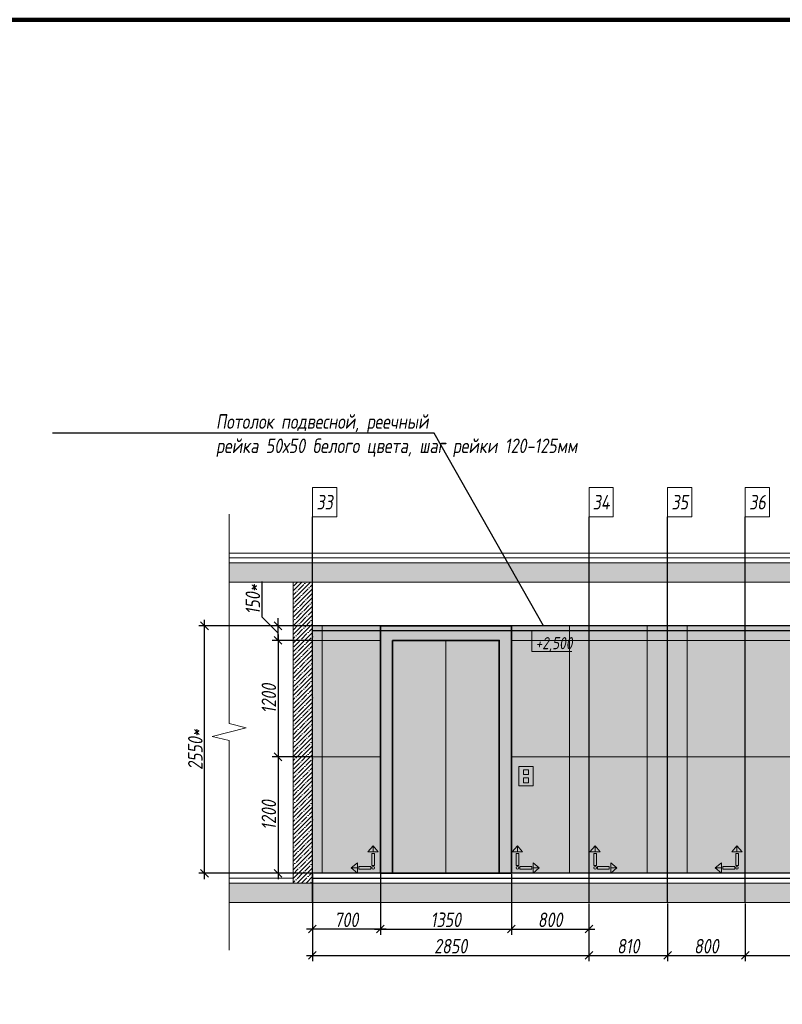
# Model space of a CAD drawing. Header units: millimetres. Extents: x -26894274 to 19789193, y -86687 to 22351.
# Tile 358 of 447: x 223821 to 231680, y 7214 to 17359. Entities that reach past the tile are written whole.
import ezdxf
from ezdxf import colors
from ezdxf.entities.mleader import LeaderData, LeaderLine
from ezdxf.math import Vec2, Vec3

# ---------------------------------------------------------------- set-up
doc = ezdxf.new("R2010")
doc.units = ezdxf.units.MM
doc.linetypes.add('DASHDOT', pattern=[25.4, 12.7, -6.35, 0, -6.35])
doc.layers.get('Defpoints').update_dxf_attribs({"color": 31})
for name, color, linetype, lineweight in [('A-DETL-GENF', 7, 'Continuous', 5), ('dim_pot', 183, 'Continuous', 9), ('Отделка стен', 253, 'Continuous', 0)]:
    doc.layers.add(name, color=color, linetype=linetype, lineweight=lineweight)
for name, color, linetype, lineweight, true_color in [('dim_obm', 7, 'Continuous', 9, 0x005700), ('dim_razv', 7, 'DASHDOT', 9, 0x285228), ('pol', 7, 'Continuous', 15, 0x55666d)]:
    doc.layers.add(name, color=color, linetype=linetype, lineweight=lineweight, true_color=true_color)
doc.styles.add('fl_iso paper', font='isocpeur.ttf', dxfattribs={"width": 0.8, "oblique": 10})
doc.styles.add('In tre', font='isocpeur.ttf', dxfattribs={"width": 0.8, "oblique": 10})
doc.dimstyles.new('In tre 1_50', dxfattribs={"dimtxt": 150, "dimasz": 80, "dimexe": 60, "dimexo": 10, "dimgap": 20, "dimtad": 1, "dimdec": 0, "dimrnd": 5, "dimzin": 0, "dimdsep": 46, "dimtxsty": 'fl_iso paper', "dimblk": 'OBLIQUE', "dimcen": 0, "dimdle": 60, "dimadec": 0, "dimazin": 0, "dimtfac": 1, "dimtdec": 0, "dimtofl": 0, "dimtmove": 1, "dimatfit": 1, "dimfxl": 40, "dimtolj": 1, "dimtzin": 0, "dimarcsym": 1})

# ---------------------------------------------------------------- blocks, each defined once
blk = doc.blocks.new('*U38')
at = {"color": 0, "linetype": 'ByBlock', "lineweight": -2}
for p, q in [((0, 0), (-6, 0)), ((80.34, 0), (0, 0)), ((167.69, 0), (87.34, 0)), ((167.69, 0), (173.69, 0))]:
    blk.add_line(p, q, dxfattribs=at)
blk.add_lwpolyline([(87.34, 0), (85.59, -7), (82.09, 7), (80.34, 0)], dxfattribs=at)
blk = doc.blocks.new('_Oblique')
at = {"color": 0, "linetype": 'ByBlock', "lineweight": -2}
blk.add_line((-0.5, -0.5), (0.5, 0.5), dxfattribs=at)
blk = doc.blocks.new('*D190')
at = {"layer": 'Defpoints', "color": 0, "linetype": 'ByBlock', "transparency": 16777216}
for p in [(226838, 8264), (229688, 8264), (229688, 7718)]:
    blk.add_point(p, dxfattribs=at)
at = {"layer": 'dim_razv', "color": 0, "linetype": 'ByBlock', "lineweight": -2, "transparency": 16777216}
for p, q in [((226838, 8254), (226838, 7658)), ((229688, 8254), (229688, 7658)), ((226778, 7718), (229748, 7718))]:
    blk.add_line(p, q, dxfattribs=at)
at = {"layer": 'dim_razv', "color": 0, "linetype": 'ByBlock', "lineweight": -2, "transparency": 16777216, "xscale": 80, "yscale": 80, "zscale": 80, "rotation": 180}
blk.add_blockref('_Oblique', (226838, 7718), dxfattribs=at)
at = {"layer": 'dim_razv', "color": 0, "linetype": 'ByBlock', "lineweight": -2, "transparency": 16777216, "xscale": 80, "yscale": 80, "zscale": 80}
blk.add_blockref('_Oblique', (229688, 7718), dxfattribs=at)
at = {"layer": 'dim_razv', "color": 0, "linetype": 'ByBlock', "transparency": 16777216, "insert": (228263, 7813), "char_height": 150, "attachment_point": 5, "style": 'fl_iso paper'}
blk.add_mtext('\\A1;2850', dxfattribs=at)
blk = doc.blocks.new('*D191')
at = {"layer": 'Defpoints', "color": 0, "linetype": 'ByBlock', "transparency": 16777216}
for p in [(229688, 8264), (230498, 8264), (230498, 7718)]:
    blk.add_point(p, dxfattribs=at)
at = {"layer": 'dim_razv', "color": 0, "linetype": 'ByBlock', "lineweight": -2, "transparency": 16777216}
for p, q in [((229688, 8254), (229688, 7658)), ((230498, 8254), (230498, 7658)), ((229628, 7718), (230558, 7718))]:
    blk.add_line(p, q, dxfattribs=at)
at = {"layer": 'dim_razv', "color": 0, "linetype": 'ByBlock', "lineweight": -2, "transparency": 16777216, "xscale": 80, "yscale": 80, "zscale": 80, "rotation": 180}
blk.add_blockref('_Oblique', (229688, 7718), dxfattribs=at)
at = {"layer": 'dim_razv', "color": 0, "linetype": 'ByBlock', "lineweight": -2, "transparency": 16777216, "xscale": 80, "yscale": 80, "zscale": 80}
blk.add_blockref('_Oblique', (230498, 7718), dxfattribs=at)
at = {"layer": 'dim_razv', "color": 0, "linetype": 'ByBlock', "transparency": 16777216, "insert": (230093, 7813), "char_height": 150, "attachment_point": 5, "style": 'fl_iso paper'}
blk.add_mtext('\\A1;810', dxfattribs=at)
blk = doc.blocks.new('*D192')
at = {"layer": 'Defpoints', "color": 0, "linetype": 'ByBlock', "transparency": 16777216}
for p in [(230498, 8264), (231298, 8264), (231298, 7718)]:
    blk.add_point(p, dxfattribs=at)
at = {"layer": 'dim_razv', "color": 0, "linetype": 'ByBlock', "lineweight": -2, "transparency": 16777216}
for p, q in [((230498, 8254), (230498, 7658)), ((231298, 8254), (231298, 7658)), ((230438, 7718), (231358, 7718))]:
    blk.add_line(p, q, dxfattribs=at)
at = {"layer": 'dim_razv', "color": 0, "linetype": 'ByBlock', "lineweight": -2, "transparency": 16777216, "xscale": 80, "yscale": 80, "zscale": 80, "rotation": 180}
blk.add_blockref('_Oblique', (230498, 7718), dxfattribs=at)
at = {"layer": 'dim_razv', "color": 0, "linetype": 'ByBlock', "lineweight": -2, "transparency": 16777216, "xscale": 80, "yscale": 80, "zscale": 80}
blk.add_blockref('_Oblique', (231298, 7718), dxfattribs=at)
at = {"layer": 'dim_razv', "color": 0, "linetype": 'ByBlock', "transparency": 16777216, "insert": (230898, 7813), "char_height": 150, "attachment_point": 5, "style": 'fl_iso paper'}
blk.add_mtext('\\A1;800', dxfattribs=at)
blk = doc.blocks.new('*D193')
at = {"layer": 'Defpoints', "color": 0, "linetype": 'ByBlock', "transparency": 16777216}
for p in [(231298, 8264), (232498, 8264), (232498, 7718)]:
    blk.add_point(p, dxfattribs=at)
at = {"layer": 'dim_razv', "color": 0, "linetype": 'ByBlock', "lineweight": -2, "transparency": 16777216}
for p, q in [((231298, 8254), (231298, 7658)), ((232498, 8254), (232498, 7658)), ((231238, 7718), (232558, 7718))]:
    blk.add_line(p, q, dxfattribs=at)
at = {"layer": 'dim_razv', "color": 0, "linetype": 'ByBlock', "lineweight": -2, "transparency": 16777216, "xscale": 80, "yscale": 80, "zscale": 80, "rotation": 180}
blk.add_blockref('_Oblique', (231298, 7718), dxfattribs=at)
at = {"layer": 'dim_razv', "color": 0, "linetype": 'ByBlock', "lineweight": -2, "transparency": 16777216, "xscale": 80, "yscale": 80, "zscale": 80}
blk.add_blockref('_Oblique', (232498, 7718), dxfattribs=at)
at = {"layer": 'dim_razv', "color": 0, "linetype": 'ByBlock', "transparency": 16777216, "insert": (231898, 7813), "char_height": 150, "attachment_point": 5, "style": 'fl_iso paper'}
blk.add_mtext('\\A1;1200', dxfattribs=at)
blk = doc.blocks.new('1')
at = {"layer": 'pol', "linetype": 'ByBlock'}
h = blk.add_hatch(color=1, dxfattribs=at)
h.paths.add_polyline_path([(35776, 73135), (35803, 73135), (35803, 73259), (35776, 73259)])
h.paths.add_polyline_path([(35790, 73275), (35843, 73275), (35790, 73338)])
h.paths.add_polyline_path([(35790, 73275), (35736, 73275), (35790, 73338)])
edge = h.paths.add_edge_path()
edge.add_arc((35790, 73111), 13.4, 0, 360)
h = blk.add_hatch(color=1, dxfattribs=at)
h.paths.add_polyline_path([(35813, 73097), (35813, 73124), (35937, 73124), (35937, 73097)])
h.paths.add_polyline_path([(35952, 73111), (35952, 73164), (36016, 73111)])
h.paths.add_polyline_path([(35952, 73111), (35952, 73057), (36016, 73111)])
at = {"layer": 'pol', "color": 1, "linetype": 'ByBlock'}
for points in [[(35790, 73275), (35736, 73275), (35790, 73338), (35790, 73275)], [(35790, 73275), (35843, 73275), (35790, 73338), (35790, 73275)], [(35952, 73111), (35952, 73164), (36016, 73111), (35952, 73111)], [(35952, 73111), (35952, 73057), (36016, 73111), (35952, 73111)]]:
    blk.add_lwpolyline(points, dxfattribs=at)
for points in [[(35776, 73135), (35803, 73135), (35803, 73259), (35776, 73259)], [(35813, 73097), (35813, 73124), (35937, 73124), (35937, 73097)]]:
    blk.add_lwpolyline(points, close=True, dxfattribs=at)
blk.add_circle((35790, 73111), 13.4, dxfattribs=at)
blk = doc.blocks.new('*D220')
at = {"layer": 'Defpoints', "color": 0, "linetype": 'ByBlock', "transparency": 16777216}
for p in [(227538, 8564), (228888, 8564), (228888, 7990)]:
    blk.add_point(p, dxfattribs=at)
at = {"layer": 'dim_razv', "color": 0, "linetype": 'ByBlock', "lineweight": -2, "transparency": 16777216}
for p, q in [((227538, 8554), (227538, 7930)), ((228888, 8554), (228888, 7930)), ((227478, 7990), (228948, 7990))]:
    blk.add_line(p, q, dxfattribs=at)
at = {"layer": 'dim_razv', "color": 0, "linetype": 'ByBlock', "lineweight": -2, "transparency": 16777216, "xscale": 80, "yscale": 80, "zscale": 80, "rotation": 180}
blk.add_blockref('_Oblique', (227538, 7990), dxfattribs=at)
at = {"layer": 'dim_razv', "color": 0, "linetype": 'ByBlock', "lineweight": -2, "transparency": 16777216, "xscale": 80, "yscale": 80, "zscale": 80}
blk.add_blockref('_Oblique', (228888, 7990), dxfattribs=at)
at = {"layer": 'dim_razv', "color": 0, "linetype": 'ByBlock', "transparency": 16777216, "insert": (228213, 8085), "char_height": 150, "attachment_point": 5, "style": 'fl_iso paper'}
blk.add_mtext('\\A1;1350', dxfattribs=at)
blk = doc.blocks.new('*D221')
at = {"layer": 'Defpoints', "color": 0, "linetype": 'ByBlock', "transparency": 16777216}
for p in [(226838, 8564), (227538, 8564), (226838, 7990)]:
    blk.add_point(p, dxfattribs=at)
at = {"layer": 'dim_razv', "color": 0, "linetype": 'ByBlock', "lineweight": -2, "transparency": 16777216}
for p, q in [((226838, 8554), (226838, 7930)), ((227538, 8554), (227538, 7930)), ((227598, 7990), (226778, 7990))]:
    blk.add_line(p, q, dxfattribs=at)
at = {"layer": 'dim_razv', "color": 0, "linetype": 'ByBlock', "lineweight": -2, "transparency": 16777216, "xscale": 80, "yscale": 80, "zscale": 80, "rotation": 180}
blk.add_blockref('_Oblique', (226838, 7990), dxfattribs=at)
at = {"layer": 'dim_razv', "color": 0, "linetype": 'ByBlock', "lineweight": -2, "transparency": 16777216, "xscale": 80, "yscale": 80, "zscale": 80}
blk.add_blockref('_Oblique', (227538, 7990), dxfattribs=at)
at = {"layer": 'dim_razv', "color": 0, "linetype": 'ByBlock', "transparency": 16777216, "insert": (227188, 8085), "char_height": 150, "attachment_point": 5, "style": 'fl_iso paper'}
blk.add_mtext('\\A1;700', dxfattribs=at)
blk = doc.blocks.new('*D222')
at = {"layer": 'Defpoints', "color": 0, "linetype": 'ByBlock', "transparency": 16777216}
for p in [(228888, 8564), (229688, 8264), (229688, 7990)]:
    blk.add_point(p, dxfattribs=at)
at = {"layer": 'dim_razv', "color": 0, "linetype": 'ByBlock', "lineweight": -2, "transparency": 16777216}
for p, q in [((228888, 8554), (228888, 7930)), ((229688, 8254), (229688, 7930)), ((228828, 7990), (229748, 7990))]:
    blk.add_line(p, q, dxfattribs=at)
at = {"layer": 'dim_razv', "color": 0, "linetype": 'ByBlock', "lineweight": -2, "transparency": 16777216, "xscale": 80, "yscale": 80, "zscale": 80, "rotation": 180}
blk.add_blockref('_Oblique', (228888, 7990), dxfattribs=at)
at = {"layer": 'dim_razv', "color": 0, "linetype": 'ByBlock', "lineweight": -2, "transparency": 16777216, "xscale": 80, "yscale": 80, "zscale": 80}
blk.add_blockref('_Oblique', (229688, 7990), dxfattribs=at)
at = {"layer": 'dim_razv', "color": 0, "linetype": 'ByBlock', "transparency": 16777216, "insert": (229288, 8085), "char_height": 150, "attachment_point": 5, "style": 'fl_iso paper'}
blk.add_mtext('\\A1;800', dxfattribs=at)
blk = doc.blocks.new('*D230')
at = {"layer": 'Defpoints', "color": 0, "linetype": 'ByBlock', "transparency": 16777216}
for p in [(226838, 10964), (226484, 9764), (226838, 9764)]:
    blk.add_point(p, dxfattribs=at)
at = {"layer": 'dim_razv', "color": 0, "linetype": 'ByBlock', "lineweight": -2, "transparency": 16777216}
for p, q in [((226828, 10964), (226424, 10964)), ((226484, 11024), (226484, 9704)), ((226828, 9764), (226424, 9764))]:
    blk.add_line(p, q, dxfattribs=at)
at = {"layer": 'dim_razv', "color": 0, "linetype": 'ByBlock', "lineweight": -2, "transparency": 16777216, "xscale": 80, "yscale": 80, "zscale": 80}
for p, rotation in [((226484, 10964), 90), ((226484, 9764), 270)]:
    blk.add_blockref('_Oblique', p, dxfattribs=dict(at, rotation=rotation))
at = {"layer": 'dim_razv', "color": 0, "linetype": 'ByBlock', "transparency": 16777216, "insert": (226389, 10364), "char_height": 150, "attachment_point": 5, "rotation": 90, "style": 'fl_iso paper'}
blk.add_mtext('\\A1;1200', dxfattribs=at)
blk = doc.blocks.new('*D231')
at = {"layer": 'Defpoints', "color": 0, "linetype": 'ByBlock', "transparency": 16777216}
for p in [(226838, 9764), (226484, 8564), (226838, 8564)]:
    blk.add_point(p, dxfattribs=at)
at = {"layer": 'dim_razv', "color": 0, "linetype": 'ByBlock', "lineweight": -2, "transparency": 16777216}
for p, q in [((226828, 9764), (226424, 9764)), ((226484, 9824), (226484, 8504)), ((226828, 8564), (226424, 8564))]:
    blk.add_line(p, q, dxfattribs=at)
at = {"layer": 'dim_razv', "color": 0, "linetype": 'ByBlock', "lineweight": -2, "transparency": 16777216, "xscale": 80, "yscale": 80, "zscale": 80}
for p, rotation in [((226484, 9764), 90), ((226484, 8564), 270)]:
    blk.add_blockref('_Oblique', p, dxfattribs=dict(at, rotation=rotation))
at = {"layer": 'dim_razv', "color": 0, "linetype": 'ByBlock', "transparency": 16777216, "insert": (226389, 9164), "char_height": 150, "attachment_point": 5, "rotation": 90, "style": 'fl_iso paper'}
blk.add_mtext('\\A1;1200', dxfattribs=at)
blk = doc.blocks.new('*D232')
at = {"layer": 'Defpoints', "color": 0, "linetype": 'ByBlock', "transparency": 16777216}
for p in [(225726, 11114), (226838, 11114), (226626, 8564)]:
    blk.add_point(p, dxfattribs=at)
at = {"layer": 'dim_razv', "color": 0, "linetype": 'ByBlock', "lineweight": -2, "transparency": 16777216}
for p, q in [((225726, 8504), (225726, 11174)), ((226828, 11114), (225666, 11114)), ((226616, 8564), (225666, 8564))]:
    blk.add_line(p, q, dxfattribs=at)
at = {"layer": 'dim_razv', "color": 0, "linetype": 'ByBlock', "lineweight": -2, "transparency": 16777216, "xscale": 80, "yscale": 80, "zscale": 80}
for p, rotation in [((225726, 11114), 90), ((225726, 8564), 270)]:
    blk.add_blockref('_Oblique', p, dxfattribs=dict(at, rotation=rotation))
at = {"layer": 'dim_razv', "color": 0, "linetype": 'ByBlock', "transparency": 16777216, "insert": (225631, 9839), "char_height": 150, "attachment_point": 5, "rotation": 90, "style": 'fl_iso paper'}
blk.add_mtext('\\A1;2550*', dxfattribs=at)
blk = doc.blocks.new('*D233')
at = {"layer": 'Defpoints', "color": 0, "linetype": 'ByBlock', "transparency": 16777216}
for p in [(226484, 11114), (226838, 11114), (226828, 10964)]:
    blk.add_point(p, dxfattribs=at)
at = {"layer": 'dim_razv', "color": 0, "linetype": 'ByBlock', "lineweight": -2, "transparency": 16777216}
for p, q in [((226319, 11204), (226319, 11569)), ((226484, 11039), (226319, 11204)), ((226484, 11114), (226484, 11194)), ((226828, 11114), (226424, 11114)), ((226484, 10964), (226484, 11114)), ((226818, 10964), (226424, 10964)), ((226484, 10964), (226484, 10884))]:
    blk.add_line(p, q, dxfattribs=at)
at = {"layer": 'dim_razv', "color": 0, "linetype": 'ByBlock', "lineweight": -2, "transparency": 16777216, "xscale": 80, "yscale": 80, "zscale": 80}
for p, rotation in [((226484, 11114), 270), ((226484, 10964), 90)]:
    blk.add_blockref('_Oblique', p, dxfattribs=dict(at, rotation=rotation))
at = {"layer": 'dim_razv', "color": 0, "linetype": 'ByBlock', "transparency": 16777216, "insert": (226224, 11386), "char_height": 150, "attachment_point": 5, "rotation": 90, "style": 'fl_iso paper'}
blk.add_mtext('\\A1;150*', dxfattribs=at)

msp = doc.modelspace()

# ---------------------------------------------------------------- hatches: boundary and pattern name
at = {"lineweight": 13, "true_color": 0xb5b5b5}
h = msp.add_hatch(color=253, dxfattribs=at)
h.dxf.hatch_style = 1
h.paths.add_polyline_path([(227538.5, 11114), (228888.5, 11114), (228888.5, 8564), (227538.5, 8564)])
h.paths.add_polyline_path([(228963.5, 9664), (229113.5, 9664), (229113.5, 9464), (228963.5, 9464)])
at = {"layer": 'A-DETL-GENF'}
h = msp.add_hatch(dxfattribs=at)
h.set_pattern_fill('ANSI35', color=256, scale=20, style=0)
h.set_pattern_definition([(45, (105905.72, 722.8), (-89.80256, 89.80256), []), (45, (105995.52, 722.8), (-89.80256, 89.80256), [158.75, -31.75, 0, -31.75])])
h.paths.add_polyline_path([(237558.7, 11564), (237558.7, 11764), (225979.9, 11764), (225979.9, 11564)])
h.paths.add_polyline_path([(225979.9, 8464), (225979.9, 8264), (237558.7, 8264), (237558.7, 8464)])
h = msp.add_hatch(dxfattribs=at)
h.set_pattern_fill('ANSI35', color=256, scale=10, style=0)
h.set_pattern_definition([(45, (73432.46, 13356.9), (-44.90128, 44.90128), []), (45, (73477.36, 13356.9), (-44.90128, 44.90128), [79.375, -15.875, 0, -15.875])])
h.paths.add_polyline_path([(226638.5, 11564), (226838.5, 11564), (226838.5, 8464), (226638.5, 8464)])
at = {"layer": 'dim_obm'}
msp.add_hatch(color=256, dxfattribs=at).paths.add_polyline_path([(229167.3, 10996), (229099.3, 11064), (229031.2, 10996), (229042.8, 10984.4), (229099.3, 11040.9), (229155.8, 10984.4)], flags=0)
at = {"layer": 'dim_razv', "true_color": 0xeceae4, "transparency": 33554687}
h = msp.add_hatch(dxfattribs=at)
h.set_pattern_fill('AR-SAND', color=254, scale=3, angle=315)
h.paths.add_polyline_path([(226838.5, 11114), (227538.5, 11114), (227538.5, 8564), (226838.5, 8564)])
h.paths.add_polyline_path([(228888.5, 8564), (228888.5, 11114), (236658.5, 11114), (236658.5, 8564), (234648.5, 8564), (234648.5, 10764), (233198.5, 10764), (233198.5, 8564)])
h.paths.add_polyline_path([(228963.5, 9664), (229113.5, 9664), (229113.5, 9464), (228963.5, 9464)], flags=16)

# ---------------------------------------------------------------- linework, layer by layer
at = {"lineweight": 30}
for points in [[(226838.5, 8264), (226838.5, 12237.6)], [(229688.5, 8264), (229688.5, 12237.6)], [(230498.5, 8264), (230498.5, 12237.6)], [(231298.5, 8264), (231298.5, 12237.6)], [(236658.5, 11114), (226838.5, 11114)], [(226838.5, 11064), (236658.5, 11064)], [(236658.5, 8564), (226838.5, 8564)], [(226838.5, 8514), (236658.5, 8514)]]:
    msp.add_lwpolyline(points, dxfattribs=at)
at = {"lineweight": 13}
for points in [[(237558.7, 11864), (225979.9, 11864), (225979.9, 11814), (237558.7, 11814)], [(237558.7, 11764), (225979.9, 11764), (225979.9, 11814), (237558.7, 11814)], [(237558.7, 11764), (225979.9, 11764), (225979.9, 11564), (237558.7, 11564)], [(228213.5, 10964), (228213.5, 8564)], [(226638.5, 8564), (225979.9, 8564), (225979.9, 8514), (226638.5, 8514)], [(237558.7, 8464), (225979.9, 8464), (225979.9, 8514), (226638.5, 8514)], [(237558.7, 8464), (225979.9, 8464), (225979.9, 8264), (237558.7, 8264)], [(226838.5, 8514), (236658.5, 8514)]]:
    msp.add_lwpolyline(points, dxfattribs=at)
for points in [[(226838.5, 8464), (226638.5, 8464), (226638.5, 11564), (226838.5, 11564)], [(226638.5, 11564), (226838.5, 11564), (226838.5, 8464), (226638.5, 8464)], [(226838.5, 11114), (227538.5, 11114), (227538.5, 8564), (226838.5, 8564)], [(228888.5, 8564), (228888.5, 11114), (236658.5, 11114), (236658.5, 8564), (234648.5, 8564), (234648.5, 10764), (233198.5, 10764), (233198.5, 8564)], [(228963.5, 9664), (229113.5, 9664), (229113.5, 9464), (228963.5, 9464)], [(229013.5, 9631.1), (229063.5, 9631.1), (229063.5, 9581.1), (229013.5, 9581.1)], [(229013.5, 9496.9), (229063.5, 9496.9), (229063.5, 9546.9), (229013.5, 9546.9)]]:
    msp.add_lwpolyline(points, close=True, dxfattribs=at)
at = {"lineweight": 35}
for points in [[(227538.5, 11114), (228888.5, 11114), (228888.5, 8564), (227538.5, 8564)], [(227663.5, 10964), (228763.5, 10964), (228763.5, 8564), (227663.5, 8564)]]:
    msp.add_lwpolyline(points, close=True, dxfattribs=at)
at = {"layer": 'Defpoints', "color": 1, "lineweight": 100}
msp.add_lwpolyline([(145825.4, -10016.5), (315237.4, -10016.5), (315237.4, 17359), (145825.4, 17359)], close=True, dxfattribs=at)
at = {"layer": 'dim_obm'}
msp.add_lwpolyline([(229099.3, 11064), (229099.3, 10984), (229099.3, 10848.5), (229510.2, 10848.5)], dxfattribs=at)
at = {"layer": 'dim_pot', "color": 10, "lineweight": 0}
for points in [[(226838.5, 12537.6), (227088.5, 12537.6), (227088.5, 12237.6), (226838.5, 12237.6)], [(229688.5, 12537.6), (229938.5, 12537.6), (229938.5, 12237.6), (229688.5, 12237.6)], [(230498.5, 12537.6), (230748.5, 12537.6), (230748.5, 12237.6), (230498.5, 12237.6)], [(231298.5, 12537.6), (231548.5, 12537.6), (231548.5, 12237.6), (231298.5, 12237.6)]]:
    msp.add_lwpolyline(points, close=True, dxfattribs=at)
at = {"layer": 'Отделка стен', "transparency": 33554687}
for points in [[(226838.5, 11114), (226838.5, 10964), (226938.5, 10964), (226938.5, 11114)], [(226938.5, 11114), (226938.5, 10964), (227538.5, 10964), (227538.5, 11114)], [(228888.5, 11114), (228888.5, 10964), (229488.5, 10964), (229488.5, 11114)], [(229488.5, 11114), (229488.5, 10964), (229688.5, 10964), (229688.5, 11114)], [(229688.5, 11114), (229688.5, 10964), (230288.5, 10964), (230288.5, 11114)], [(230288.5, 11114), (230288.5, 10964), (230698.5, 10964), (230698.5, 11114)], [(230698.5, 11114), (230698.5, 10964), (231298.5, 10964), (231298.5, 11114)], [(231298.5, 11114), (231298.5, 10964), (231898.5, 10964), (231898.5, 11114)], [(226838.5, 10964), (226838.5, 9764), (226938.5, 9764), (226938.5, 10964)], [(226938.5, 10964), (226938.5, 9764), (227538.5, 9764), (227538.5, 10964)], [(228888.5, 10964), (228888.5, 9764), (229488.5, 9764), (229488.5, 10964)], [(229488.5, 10964), (229488.5, 9764), (229688.5, 9764), (229688.5, 10964)], [(229688.5, 10964), (229688.5, 9764), (230288.5, 9764), (230288.5, 10964)], [(230288.5, 10964), (230288.5, 9764), (230698.5, 9764), (230698.5, 10964)], [(230698.5, 10964), (230698.5, 9764), (231298.5, 9764), (231298.5, 10964)], [(231298.5, 10964), (231298.5, 9764), (231898.5, 9764), (231898.5, 10964)], [(226838.5, 9764), (226838.5, 8564), (226938.5, 8564), (226938.5, 9764)], [(226938.5, 9764), (226938.5, 8564), (227538.5, 8564), (227538.5, 9764)], [(228888.5, 9764), (228888.5, 8564), (229488.5, 8564), (229488.5, 9764)], [(229488.5, 9764), (229488.5, 8564), (229688.5, 8564), (229688.5, 9764)], [(229688.5, 9764), (229688.5, 8564), (230288.5, 8564), (230288.5, 9764)], [(230288.5, 9764), (230288.5, 8564), (230698.5, 8564), (230698.5, 9764)], [(230698.5, 9764), (230698.5, 8564), (231298.5, 8564), (231298.5, 9764)], [(231298.5, 9764), (231298.5, 8564), (231898.5, 8564), (231898.5, 9764)]]:
    msp.add_lwpolyline(points, close=True, dxfattribs=at)

# ---------------------------------------------------------------- block references
at = {"lineweight": 13, "xscale": 25, "yscale": 25, "zscale": 25, "rotation": 270}
msp.add_blockref('*U38', (225979.9, 12114.3), dxfattribs=at)
at = {"linetype": 'ByBlock', "yscale": 0.9938708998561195, "zscale": 0.9938708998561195}
for p, xscale in [((263033.8, -64042.3), -0.9938708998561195), ((193380.8, -64042.3), 0.9938708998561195), ((194180.8, -64042.3), 0.9938708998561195), ((266783.7, -64042.3), -0.9938708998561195)]:
    msp.add_blockref('1', p, dxfattribs=dict(at, xscale=xscale))

# ---------------------------------------------------------------- texts
at = {"layer": 'dim_obm', "insert": (229137.7, 10997.7), "char_height": 125, "attachment_point": 1, "line_spacing_factor": 0.666667, "style": 'fl_iso paper'}
msp.add_mtext('+2,500', dxfattribs=at)
at = {"layer": 'dim_pot', "color": 10, "lineweight": 0, "char_height": 150, "attachment_point": 5, "style": 'fl_iso paper'}
for s, insert in [('33', (226963.5, 12387.6)), ('34', (229813.5, 12387.6)), ('35', (230623.5, 12387.6)), ('36', (231423.5, 12387.6))]:
    msp.add_mtext_dynamic_manual_height_columns(s, width=190.261, gutter_width=1350, heights=[0], dxfattribs=dict(at, insert=insert))

# ---------------------------------------------------------------- dimensions: what is measured, and where the dimension line sits
at = {"layer": 'dim_razv', "linetype": 'ByBlock'}
dim = msp.add_linear_dim(base=(226484.4, 11114), p1=(226828.5, 10964), p2=(226838.5, 11114), angle=90, text='<>*', dimstyle='In tre 1_50', dxfattribs=at)
dim.commit()
dim.dimension.update_dxf_attribs({"geometry": '*D233', "text_midpoint": (226319.4, 11223.7), "dimtype": 160})
dim = msp.add_linear_dim(base=(225725.6, 11114), p1=(226626.4, 8564), p2=(226838.5, 11114), angle=90, text='<>*', dimstyle='In tre 1_50', dxfattribs=at)
dim.commit()
dim.dimension.update_dxf_attribs({"geometry": '*D232', "text_midpoint": (225630.6, 9839)})
for base, p1, p2, picture, middle in [((226484.4, 9764), (226838.5, 10964), (226838.5, 9764), '*D230', (226389.4, 10364)), ((226484.4, 8564), (226838.5, 9764), (226838.5, 8564), '*D231', (226389.4, 9164))]:
    dim = msp.add_linear_dim(base=base, p1=p1, p2=p2, angle=90, dimstyle='In tre 1_50', dxfattribs=at)
    dim.commit()
    dim.dimension.update_dxf_attribs({"geometry": picture, "text_midpoint": middle})
for base, p1, p2, picture, middle in [((226838.5, 7989.8), (227538.5, 8564), (226838.5, 8564), '*D221', (227188.5, 8084.8)), ((228888.5, 7989.8), (227538.5, 8564), (228888.5, 8564), '*D220', (228213.5, 8084.8)), ((229688.5, 7989.8), (228888.5, 8564), (229688.5, 8264), '*D222', (229288.5, 8084.8)), ((229688.5, 7717.8), (226838.5, 8264), (229688.5, 8264), '*D190', (228263.5, 7812.8)), ((230498.5, 7717.8), (229688.5, 8264), (230498.5, 8264), '*D191', (230093.5, 7812.8)), ((231298.5, 7717.8), (230498.5, 8264), (231298.5, 8264), '*D192', (230898.5, 7812.8)), ((232498.5, 7717.8), (231298.5, 8264), (232498.5, 8264), '*D193', (231898.5, 7812.8))]:
    dim = msp.add_linear_dim(base=base, p1=p1, p2=p2, dimstyle='In tre 1_50', dxfattribs=at)
    dim.commit()
    dim.dimension.update_dxf_attribs({"geometry": picture, "text_midpoint": middle})

# ---------------------------------------------------------------- leaders
at = {"layer": 'dim_razv', "color": 0, "linetype": 'ByBlock'}
ml = msp.add_multileader_mtext('Standard', dxfattribs=at)
ml.set_content('Потолок подвесной, реечный\\Pрейка 50х50 белого цвета, шаг рейки 120-125мм', style='In tre')
ml.set_leader_properties()
ml.build(insert=Vec2(0, 0))
ml.multileader.update_dxf_attribs({"text_left_attachment_type": 6, "text_right_attachment_type": 6, "dogleg_length": 1, "arrow_head_size": 0, "scale": 50})
ctx = ml.context
ctx.base_point, ctx.scale, ctx.char_height, ctx.arrow_head_size, ctx.landing_gap_size, ctx.plane_origin = Vec3(210834.7, 13098.8), 50, 150, 0, 4.5, Vec3(220470.5, 11304.3)
ctx.left_attachment, ctx.right_attachment = 6, 6
notes = []
notes.append((ctx, [(0, (1, 1, 0), (213086.6, 13098.8), (-1, 0), 50, [(0, [(214358.1, 10864), (213006.1, 11114)], 0, [])])]))
ctx.mtext.insert, ctx.mtext.width, ctx.mtext.defined_height, ctx.mtext.flow_direction = Vec3(210839.2, 13293.8), 2509.515, 696.6, 5
ml = msp.add_multileader_mtext('Standard', dxfattribs=at)
ml.set_content('Потолок подвесной, реечный\\Pрейка 50х50 белого цвета, шаг рейки 120-125мм', style='In tre')
ml.set_leader_properties()
ml.build(insert=Vec2(0, 0))
ml.multileader.update_dxf_attribs({"text_left_attachment_type": 6, "text_right_attachment_type": 6, "dogleg_length": 1, "arrow_head_size": 0, "scale": 50})
ctx = ml.context
ctx.base_point, ctx.scale, ctx.char_height, ctx.arrow_head_size, ctx.landing_gap_size, ctx.plane_origin = Vec3(225839.2, 13098.8), 50, 150, 0, 4.5, Vec3(235424.9, 11304.3)
ctx.left_attachment, ctx.right_attachment = 6, 6
notes.append((ctx, [(0, (1, 1, 0), (228091.1, 13098.8), (-1, 0), 50, [(1, [(229220.3, 11114)], 0, [])])]))
ctx.mtext.insert, ctx.mtext.width, ctx.mtext.defined_height, ctx.mtext.flow_direction = Vec3(225843.7, 13293.8), 2509.515, 696.6, 5
ml = msp.add_multileader_mtext('Standard', dxfattribs=at)
ml.set_content('Окраска запотолочного пространства в белый цвет RAL9016', style='In tre')
ml.set_leader_properties()
ml.build(insert=Vec2(0, 0))
ml.multileader.update_dxf_attribs({"text_left_attachment_type": 6, "text_right_attachment_type": 6, "dogleg_length": 1, "arrow_head_size": 0, "scale": 50})
ctx = ml.context
ctx.base_point, ctx.scale, ctx.char_height, ctx.arrow_head_size, ctx.landing_gap_size, ctx.plane_origin = Vec3(217741.7, 12940.3), 50, 150, 0, 4.5, Vec3(222526.2, 9249.7)
ctx.left_attachment, ctx.right_attachment = 6, 6
notes.append((ctx, [(0, (1, 1, 0), (217691.7, 12940.3), (1, 0), 50, [(0, [(217401.3, 11250.4)], 0, [])])]))
ctx.mtext.insert, ctx.mtext.width, ctx.mtext.flow_direction = Vec3(217746.2, 13120.3), 3148.852, 5
ml = msp.add_multileader_mtext('Standard', dxfattribs=at)
ml.set_content('Решетка вентиляционная декоративная 700х550 в цвет стен', style='In tre')
ml.set_leader_properties()
ml.build(insert=Vec2(0, 0))
ml.multileader.update_dxf_attribs({"text_left_attachment_type": 6, "text_right_attachment_type": 6, "dogleg_length": 1, "arrow_head_size": 0, "scale": 50})
ctx = ml.context
ctx.base_point, ctx.scale, ctx.char_height, ctx.arrow_head_size, ctx.landing_gap_size, ctx.plane_origin = Vec3(217568.9, 7381.7), 50, 150, 0, 4.5, Vec3(222406.8, 5587.2)
ctx.left_attachment, ctx.right_attachment = 6, 6
notes.append((ctx, [(1, (1, 1, 0), (217518.9, 7381.7), (1, 0), 50, [(1, [(216995.1, 8664)], 0, [])])]))
ctx.mtext.insert, ctx.mtext.width, ctx.mtext.defined_height, ctx.mtext.flow_direction = Vec3(217573.4, 7576.7), 2985.437, 696.6, 5
for ctx, leaders in notes:
    for number, flags, end, landing, length, lines in leaders:
        leader = LeaderData()
        leader.index, (leader.has_last_leader_line, leader.has_dogleg_vector, leader.attachment_direction) = number, flags
        leader.last_leader_point, leader.dogleg_vector, leader.dogleg_length = Vec3(end), Vec3(landing), length
        for number, points, colour, breaks in lines:
            line = LeaderLine()
            line.index, line.vertices, line.color, line.breaks = number, Vec3.list(points), colors.encode_raw_color(colour), breaks
            leader.lines.append(line)
        ctx.leaders.append(leader)

doc.saveas('drawing.dxf')
